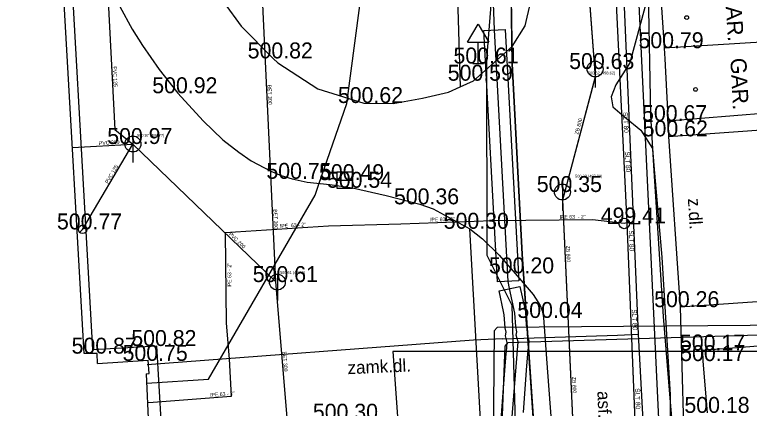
# Model space of a CAD drawing. Extents: x -669642 to -669119, y -1131006 to -1130466.
# Drawn here: x -669597.25 to -669562.66, y -1130540 to -1130521.47 of the extents above; entities that cross this region are included whole.
import ezdxf

# ---------------------------------------------------------------- set-up
doc = ezdxf.new("R2010")
doc.units = 0
for name, color, linetype in [('G_Bod_tecka', 7, 'Continuous'), ('G_Bod_vyska', 7, 'Continuous'), ('G_Budovy-znacky', 7, 'Continuous'), ('G_Budovy_Objekty', 7, 'Continuous'), ('G_Budovy_vstupy', 7, 'Continuous'), ('G_Cesty_Schody', 7, 'Continuous'), ('G_Objekty_dopravni', 7, 'Continuous'), ('G_Plochy_zpevnene', 7, 'Continuous'), ('G_Popisy_objektu', 7, 'Continuous'), ('G_Popisy_povrchu', 7, 'Continuous'), ('G_Site-kanalizace', 7, 'Continuous'), ('G_Site-vodovod', 7, 'Continuous'), ('G_Z_CHRANICKA-TEPLOVOD_kotovane', 7, 'Continuous'), ('G_Z_CHRANICKA-TEPLOVOD_zahozene', 7, 'Continuous'), ('G_Z_ELsilove_podz_kotovane', 7, 'Continuous'), ('G_Z_ELsilove_zrusene', 7, 'Continuous'), ('G_Z_KANAL_podz_kotovane', 7, 'Continuous'), ('G_Z_PLYNY_podz_geodeticky', 7, 'Continuous'), ('G_Z_SPOJE_podz_geodeticky', 7, 'Continuous'), ('G_Z_SPOJE_podz_kotovane', 7, 'Continuous'), ('G_Z_SPOJE_podz_priblizne', 7, 'Continuous'), ('G_Z_VODA_podz_kotovane', 7, 'Continuous'), ('Vrstva 10', 7, 'Continuous'), ('Vrstva 12', 7, 'Continuous'), ('Vrstva 13', 7, 'Continuous'), ('Vrstva 17', 7, 'Continuous'), ('Vrstva 2', 7, 'Continuous'), ('Vrstva 26', 7, 'Continuous'), ('Vrstva 3', 7, 'Continuous'), ('Vrstva 4', 7, 'Continuous'), ('Vrstva 6', 7, 'Continuous'), ('Vrstva 8', 7, 'Continuous')]:
    doc.layers.add(name, color=color, linetype=linetype)

msp = doc.modelspace()

# ---------------------------------------------------------------- linework, layer by layer
at = {"layer": 'G_Bod_tecka'}
for p, q in [((-669566.67, -1130523.05), (-669566.67, -1130523.05)), ((-669585.07, -1130523.53), (-669585.07, -1130523.53)), ((-669575.43, -1130523.77), (-669575.43, -1130523.77)), ((-669569.92, -1130524.03), (-669569.92, -1130524.03)), ((-669575.65, -1130524.58), (-669575.65, -1130524.58)), ((-669589.56, -1130525.17), (-669589.56, -1130525.17)), ((-669580.81, -1130525.63), (-669580.81, -1130525.63)), ((-669566.5, -1130526.48), (-669566.5, -1130526.48)), ((-669566.46, -1130527.2), (-669566.46, -1130527.2)), ((-669591.68, -1130527.56), (-669591.68, -1130527.56)), ((-669584.19, -1130529.2), (-669584.19, -1130529.2)), ((-669581.71, -1130529.26), (-669581.71, -1130529.26)), ((-669581.34, -1130529.62), (-669581.34, -1130529.62)), ((-669571.46, -1130529.82), (-669571.46, -1130529.82)), ((-669578.17, -1130530.4), (-669578.17, -1130530.4)), ((-669575.82, -1130531.55), (-669575.82, -1130531.55)), ((-669568.55, -1130531.3), (-669568.55, -1130531.3)), ((-669594.05, -1130531.58), (-669594.05, -1130531.58)), ((-669573.69, -1130533.65), (-669573.69, -1130533.65)), ((-669584.88, -1130534.06), (-669584.88, -1130534.06)), ((-669565.92, -1130535.24), (-669565.92, -1130535.24)), ((-669572.35, -1130535.75), (-669572.35, -1130535.75)), ((-669590.55, -1130537.07), (-669590.55, -1130537.07)), ((-669593.36, -1130537.43), (-669593.36, -1130537.43)), ((-669564.86, -1130537.28), (-669564.86, -1130537.28)), ((-669590.96, -1130537.77), (-669590.96, -1130537.77)), ((-669564.85, -1130537.78), (-669564.85, -1130537.78))]:
    msp.add_line(p, q, dxfattribs=at)
at = {"layer": 'G_Budovy-znacky'}
for centre in [(-669565.609, -1130521.61), (-669565.189, -1130524.99)]:
    msp.add_circle(centre, 0.0875, dxfattribs=at)
at = {"layer": 'G_Budovy_Objekty'}
for p, q in [((-669593.97, -1130537.43), (-669595.45, -1130511.48)), ((-669566.7, -1130522.55), (-669566.67, -1130523.05)), ((-669559.3, -1130522.59), (-669566.67, -1130523.05)), ((-669566.67, -1130523.05), (-669566.64, -1130523.55)), ((-669566.5, -1130526.48), (-669566.52, -1130525.98)), ((-669559.08, -1130525.88), (-669566.5, -1130526.48)), ((-669558.29, -1130536.77), (-669564.86, -1130537.28)), ((-669593.36, -1130537.43), (-669593.97, -1130537.43)), ((-669593.35, -1130537.9), (-669593.36, -1130537.43)), ((-669564.86, -1130537.28), (-669564.85, -1130537.78)), ((-669593.35, -1130537.9), (-669590.96, -1130537.73)), ((-669590.91, -1130538.37), (-669590.96, -1130537.73)), ((-669591.06, -1130538.38), (-669590.91, -1130538.37)), ((-669591.06, -1130538.38), (-669590.87, -1130542.22))]:
    msp.add_line(p, q, dxfattribs=at)
at = {"layer": 'G_Budovy_vstupy'}
for p, q in [((-669566.83, -1130520.6), (-669566.7, -1130522.55)), ((-669566.64, -1130523.55), (-669566.52, -1130525.98)), ((-669564.85, -1130537.78), (-669564.65, -1130540.22))]:
    msp.add_line(p, q, dxfattribs=at)
at = {"layer": 'G_Cesty_Schody'}
msp.add_line((-669566.46, -1130527.2), (-669565.92, -1130535.24), dxfattribs=at)
for points in [[(-669580.624, -1130497.207), (-669582.04, -1130497.84), (-669584.89, -1130499.75), (-669586.22, -1130501.11), (-669587.61, -1130503.01), (-669589.07, -1130505.96), (-669589.94, -1130509.05), (-669590.27, -1130511.02), (-669590.32, -1130514.06), (-669590.01, -1130515.5), (-669589.69, -1130516.73), (-669588.79, -1130518.89), (-669587.39, -1130520.92), (-669586.59, -1130522.01), (-669585.07, -1130523.53)], [(-669585.07, -1130523.53), (-669584.86, -1130523.74), (-669582.97, -1130524.97), (-669580.81, -1130525.63), (-669579.43, -1130525.65), (-669578.04, -1130525.41), (-669576.82, -1130525.12), (-669576.28, -1130524.87)]]:
    msp.add_lwpolyline(points, dxfattribs=at)
at = {"layer": 'G_Objekty_dopravni'}
for p, q in [((-669575.93, -1130522.77), (-669575.43, -1130521.92)), ((-669575.43, -1130521.92), (-669574.93, -1130522.77)), ((-669575.93, -1130522.77), (-669574.93, -1130522.77)), ((-669575.43, -1130523.77), (-669575.43, -1130522.77)), ((-669575.68, -1130523.77), (-669575.18, -1130523.77))]:
    msp.add_line(p, q, dxfattribs=at)
at = {"layer": 'G_Plochy_zpevnene'}
for p, q in [((-669567.95, -1130519.22), (-669566.2, -1130555.9)), ((-669576.42, -1130519.91), (-669576.28, -1130524.87)), ((-669566.5, -1130526.48), (-669566.46, -1130527.2)), ((-669575.06, -1130545.03), (-669575.82, -1130531.55)), ((-669565.92, -1130535.24), (-669565.5, -1130550.43)), ((-669593.57, -1130537.24), (-669590.55, -1130537.07)), ((-669590.06, -1130545.8), (-669590.55, -1130537.07))]:
    msp.add_line(p, q, dxfattribs=at)
for points in [[(-669593.57, -1130537.24), (-669594.96, -1130512.48), (-669594.91, -1130512.41)], [(-669594.91, -1130512.41), (-669594.56, -1130514.88), (-669594.27, -1130516.06), (-669593.71, -1130517.82), (-669593.01, -1130519.57), (-669592.29, -1130521.09), (-669591.71, -1130522.16), (-669591.23, -1130522.93), (-669590.45, -1130524.06), (-669589.56, -1130525.17), (-669588.38, -1130526.47), (-669587.44, -1130527.36), (-669586.7, -1130527.95), (-669586.12, -1130528.35), (-669585.19, -1130528.84), (-669584.7, -1130529.04), (-669584.19, -1130529.2), (-669583.48, -1130529.35), (-669582.41, -1130529.47), (-669581.34, -1130529.62), (-669579.75, -1130529.98), (-669578.17, -1130530.4), (-669577.55, -1130530.61), (-669575.82, -1130531.55)], [(-669576.28, -1130524.87), (-669575.65, -1130524.58), (-669573.82, -1130522.97), (-669573.22, -1130522), (-669572.96, -1130520.92), (-669572.93, -1130520.47)], [(-669566.46, -1130527.2), (-669561.45, -1130526.85), (-669560.92, -1130534.9), (-669565.92, -1130535.24)], [(-669575.82, -1130531.55), (-669575.22, -1130532.02), (-669574.43, -1130532.8), (-669573.69, -1130533.65), (-669572.84, -1130534.64), (-669572.51, -1130535.16), (-669572.4, -1130535.45), (-669572.35, -1130535.75), (-669572.16, -1130538.31), (-669571.98, -1130540.79)]]:
    msp.add_lwpolyline(points, dxfattribs=at)
at = {"layer": 'G_Site-kanalizace'}
for p, q in [((-669569.92, -1130523.655), (-669569.92, -1130524.905)), ((-669591.68, -1130527.185), (-669591.68, -1130528.435)), ((-669582.085, -1130529.26), (-669581.335, -1130529.26)), ((-669571.46, -1130529.445), (-669571.46, -1130530.695)), ((-669584.88, -1130533.685), (-669584.88, -1130534.935))]:
    msp.add_line(p, q, dxfattribs=at)
msp.add_lwpolyline([(-669582.085, -1130529.634), (-669581.335, -1130529.634), (-669581.335, -1130528.884), (-669582.085, -1130528.884)], close=True, dxfattribs=at)
msp.add_lwpolyline([(-669593.909, -1130531.439), (-669594.05, -1130531.58), (-669594.192, -1130531.722)], dxfattribs=at)
for centre, radius in [((-669569.92, -1130524.03), 0.375), ((-669591.68, -1130527.56), 0.375), ((-669571.46, -1130529.82), 0.375), ((-669594.05, -1130531.581), 0.2), ((-669584.88, -1130534.06), 0.375)]:
    msp.add_circle(centre, radius, dxfattribs=at)
at = {"layer": 'G_Site-vodovod'}
for p, q in [((-669568.8, -1130531.3), (-669569.3, -1130531.3)), ((-669568.3, -1130531.3), (-669567.8, -1130531.3))]:
    msp.add_line(p, q, dxfattribs=at)
msp.add_circle((-669568.55, -1130531.3), 0.25, dxfattribs=at)
at = {"layer": 'G_Z_CHRANICKA-TEPLOVOD_kotovane'}
msp.add_lwpolyline([(-669574.509, -1130534.057), (-669575.159, -1130522.217), (-669574.161, -1130522.163), (-669573.511, -1130534.003)], close=True, dxfattribs=at)
for points in [[(-669574.37, -1130540.959), (-669574.179, -1130538.427), (-669574.104, -1130537.43), (-669574.098, -1130537.347), (-669574.056, -1130536.91), (-669574.138, -1130536.593), (-669574.116, -1130536.418), (-669574.157, -1130536.215), (-669574.197, -1130535.599), (-669574.228, -1130535.453), (-669574.439, -1130534.475), (-669573.461, -1130534.265), (-669573.251, -1130535.242), (-669573.203, -1130535.461), (-669573.163, -1130536.085), (-669573.134, -1130536.233), (-669573.104, -1130536.382), (-669573.122, -1130536.527), (-669573.044, -1130536.83), (-669573.102, -1130537.433), (-669573.161, -1130538.214), (-669573.311, -1130540.208)], [(-669530.86, -1130536.09), (-669531.69, -1130536.11), (-669538.05, -1130536.01), (-669551.6, -1130535.98), (-669556.47, -1130536.1), (-669556.55, -1130536.06), (-669560.64, -1130536.09), (-669574.53, -1130536.2), (-669574.67, -1130536.36), (-669574.72, -1130541.62), (-669574.88, -1130541.76), (-669582.24, -1130541.63), (-669583.55, -1130541.58), (-669583.7, -1130541.72), (-669584.58, -1130558.61), (-669585.58, -1130575.76), (-669585.93, -1130595.21), (-669586.1, -1130595.37), (-669614.44, -1130596.21), (-669640.046, -1130597.079)], [(-669640.046, -1130597.497), (-669614.65, -1130596.62), (-669585.75, -1130595.78), (-669585.6, -1130595.63), (-669585.16, -1130575.89), (-669584.28, -1130558.61), (-669583.35, -1130542.15), (-669583.19, -1130542.01), (-669581.88, -1130542.11), (-669574.53, -1130542.49), (-669574.36, -1130542.36), (-669574.15, -1130537.08), (-669574.02, -1130536.91), (-669560.19, -1130536.48), (-669556.56, -1130536.39), (-669556.35, -1130536.38), (-669551.53, -1130536.3), (-669538.03, -1130536.37), (-669531.82, -1130536.43), (-669530.95, -1130536.44)]]:
    msp.add_lwpolyline(points, dxfattribs=at)
at = {"layer": 'G_Z_CHRANICKA-TEPLOVOD_zahozene'}
for p, q in [((-669579.45, -1130537.33), (-669575.13, -1130597.1)), ((-669543.44, -1130537.33), (-669579.45, -1130537.33))]:
    msp.add_line(p, q, dxfattribs=at)
at = {"layer": 'G_Z_ELsilove_podz_kotovane'}
for points in [[(-669573.87, -1130540.98), (-669573.55, -1130536.87), (-669573.63, -1130536.56), (-669573.61, -1130536.4), (-669573.66, -1130536.15), (-669573.7, -1130535.53), (-669573.95, -1130534.37), (-669574.01, -1130534.03), (-669574.66, -1130522.19), (-669574.87, -1130516.39), (-669574.832, -1130516.337), (-669575.85, -1130506.8), (-669577.37, -1130503.78), (-669577.258, -1130500.753), (-669577.27, -1130500.68), (-669577.45, -1130497.207)], [(-669500.66, -1130540.32), (-669515.72, -1130539.79), (-669523.73, -1130540.47), (-669527.21, -1130540.62), (-669526.83, -1130552.4), (-669536.59, -1130554.49), (-669535.34, -1130593.45), (-669571.24, -1130592.61), (-669571.16, -1130579.46), (-669571.39, -1130578.6), (-669571.77, -1130566.09), (-669572.17, -1130554.22), (-669572.49, -1130545.57), (-669573.36, -1130532.75), (-669573.82, -1130523.78), (-669573.87, -1130520.47), (-669574.25, -1130510), (-669574.87, -1130499.19), (-669574.76, -1130498.82), (-669574.94, -1130498.48), (-669574.995, -1130497.207)], [(-669566.26, -1130540.99), (-669566.381, -1130539.532), (-669566.7, -1130535.68), (-669567.15, -1130528.575), (-669567.3, -1130526.21), (-669567.408, -1130520.382)]]:
    msp.add_lwpolyline(points, dxfattribs=at)
at = {"layer": 'G_Z_ELsilove_zrusene'}
msp.add_lwpolyline([(-669568.526, -1130497.207), (-669568.292, -1130502.266), (-669568.224, -1130506.376), (-669568.187, -1130506.552), (-669568.171, -1130506.628), (-669568.129, -1130506.826), (-669568.071, -1130507.098), (-669567.897, -1130510.439), (-669567.886, -1130510.641), (-669567.716, -1130513.908), (-669567.646, -1130517.448), (-669567.574, -1130521.135), (-669568.294, -1130523.733), (-669568.944, -1130524.774), (-669569.16, -1130525.337), (-669569.079, -1130525.812), (-669568.545, -1130526.283), (-669567.764, -1130526.914), (-669567.22, -1130527.774), (-669567.15, -1130528.575), (-669566.774, -1130532.889), (-669566.381, -1130539.373), (-669566.381, -1130539.532), (-669566.374, -1130544.828)], dxfattribs=at)
msp.add_lwpolyline([(-669568.526, -1130497.207), (-669568.292, -1130502.266), (-669568.224, -1130506.376), (-669568.187, -1130506.552), (-669568.171, -1130506.628), (-669568.129, -1130506.826), (-669568.071, -1130507.098), (-669567.897, -1130510.439), (-669567.886, -1130510.641), (-669567.716, -1130513.908), (-669567.646, -1130517.448), (-669567.574, -1130521.135), (-669568.294, -1130523.733), (-669568.944, -1130524.774), (-669569.16, -1130525.337), (-669569.079, -1130525.812), (-669568.545, -1130526.283), (-669567.764, -1130526.914), (-669567.22, -1130527.774), (-669567.15, -1130528.575), (-669566.774, -1130532.889), (-669566.381, -1130539.373), (-669566.381, -1130539.532), (-669566.374, -1130544.828)], dxfattribs=at)
at = {"layer": 'G_Z_KANAL_podz_kotovane'}
for p, q in [((-669586.55, -1130500.31), (-669584.96, -1130534.03)), ((-669569.92, -1130524.41), (-669571.27, -1130529.5)), ((-669594.05, -1130531.58), (-669591.69, -1130527.57)), ((-669584.96, -1130534.03), (-669582.19, -1130568.03))]:
    msp.add_line(p, q, dxfattribs=at)
for points in [[(-669594.069, -1130497.207), (-669593.51, -1130507.96), (-669592.91, -1130519.61), (-669592.53, -1130526.87), (-669591.69, -1130527.57)], [(-669571.961, -1130497.207), (-669569.92, -1130524.41)], [(-669594.52, -1130527.73), (-669591.69, -1130527.57), (-669584.96, -1130534.03)], [(-669571.27, -1130529.5), (-669571.46, -1130530.2), (-669568.6, -1130592.41), (-669568.59, -1130592.79)]]:
    msp.add_lwpolyline(points, dxfattribs=at)
at = {"layer": 'G_Z_PLYNY_podz_geodeticky'}
for points in [[(-669563.33, -1130595.49), (-669564.63, -1130595.46), (-669564.66, -1130594.66), (-669565.32, -1130586.29), (-669566.29, -1130568.28), (-669566.46, -1130561.53), (-669566.92, -1130554.25), (-669567.88, -1130536.52), (-669569.46, -1130499.43), (-669569.636, -1130497.207)], [(-669574.27, -1130536.74), (-669575.64, -1130536.79), (-669591.01, -1130537.96)], [(-669574.27, -1130536.74), (-669568.87, -1130536.56), (-669567.88, -1130536.52)]]:
    msp.add_lwpolyline(points, dxfattribs=at)
at = {"layer": 'G_Z_SPOJE_podz_geodeticky'}
for points in [[(-669591.03, -1130538.82), (-669588.12, -1130538.63), (-669583.1, -1130529.97), (-669582.93, -1130529.45), (-669581.61, -1130525.66), (-669579.12, -1130506.82), (-669576.57, -1130497.207)], [(-669572.78, -1130558.81), (-669573.53, -1130545.6), (-669573.82, -1130535.17), (-669575, -1130532.81), (-669575.02, -1130523.56), (-669574.43, -1130516.29), (-669575.14, -1130502.97), (-669575.8, -1130499.51), (-669577.08, -1130497.86), (-669577.354, -1130497.207)]]:
    msp.add_lwpolyline(points, dxfattribs=at)
at = {"layer": 'G_Z_SPOJE_podz_kotovane'}
msp.add_lwpolyline([(-669572.78, -1130558.81), (-669573.53, -1130545.6), (-669573.82, -1130535.17), (-669575, -1130532.81), (-669575.02, -1130523.56), (-669574.43, -1130516.29), (-669575.14, -1130502.97), (-669575.8, -1130499.51), (-669577.08, -1130497.86), (-669577.354, -1130497.207)], dxfattribs=at)
at = {"layer": 'G_Z_SPOJE_podz_priblizne'}
for points in [[(-669591.03, -1130538.82), (-669588.12, -1130538.63), (-669583.1, -1130529.97), (-669582.93, -1130529.45), (-669581.61, -1130525.66), (-669579.12, -1130506.82), (-669576.57, -1130497.207)], [(-669572.78, -1130558.81), (-669573.53, -1130545.6), (-669573.82, -1130535.17), (-669575, -1130532.81), (-669575.02, -1130523.56), (-669574.43, -1130516.29), (-669575.14, -1130502.97), (-669575.8, -1130499.51), (-669577.08, -1130497.86), (-669577.354, -1130497.207)]]:
    msp.add_lwpolyline(points, dxfattribs=at)
at = {"layer": 'G_Z_VODA_podz_kotovane'}
for points in [[(-669570.194, -1130497.207), (-669569.97, -1130499.65), (-669568.42, -1130531.27), (-669567.61, -1130551.43), (-669567.23, -1130561.51), (-669566.63, -1130573.05), (-669566.1, -1130584.84), (-669565.81, -1130592.55), (-669565.78, -1130595.96), (-669565.77, -1130596.18), (-669568.22, -1130611.45)], [(-669568.42, -1130531.27), (-669568.55, -1130531.3), (-669570.05, -1130531.13), (-669574.75, -1130531.18), (-669579.07, -1130531.33), (-669582.47, -1130531.43), (-669587.34, -1130531.74), (-669587.29, -1130536), (-669587.15, -1130537.67), (-669587.05, -1130539.45), (-669590.73, -1130539.73), (-669590.99, -1130539.75)]]:
    msp.add_lwpolyline(points, dxfattribs=at)
at = {"layer": 'Vrstva 10'}
msp.add_line((-669569.92, -1130524.405), (-669571.274, -1130529.495), dxfattribs=at)
for points in [[(-669571.963, -1130497.207), (-669569.92, -1130524.405)], [(-669571.274, -1130529.495), (-669571.46, -1130530.195), (-669568.603, -1130592.41), (-669568.585, -1130592.792)]]:
    msp.add_lwpolyline(points, dxfattribs=at)
at = {"layer": 'Vrstva 12'}
msp.add_line((-669594.05, -1130531.58), (-669591.69, -1130527.57), dxfattribs=at)
for points in [[(-669594.068, -1130497.207), (-669593.51, -1130507.96), (-669592.906, -1130519.605), (-669592.529, -1130526.874), (-669591.69, -1130527.57)], [(-669594.523, -1130527.732), (-669591.69, -1130527.57), (-669584.96, -1130534.03)]]:
    msp.add_lwpolyline(points, dxfattribs=at)
at = {"layer": 'Vrstva 13'}
for p, q in [((-669586.55, -1130500.31), (-669584.96, -1130534.03)), ((-669584.96, -1130534.03), (-669582.19, -1130568.03))]:
    msp.add_line(p, q, dxfattribs=at)
at = {"layer": 'Vrstva 17'}
for p, q in [((-669573.87, -1130520.47), (-669573.82, -1130523.78)), ((-669573.82, -1130523.78), (-669573.36, -1130532.75)), ((-669573.36, -1130532.75), (-669572.49, -1130545.57))]:
    msp.add_line(p, q, dxfattribs=at)
at = {"layer": 'Vrstva 26'}
for points in [[(-669570.198, -1130497.207), (-669569.973, -1130499.653), (-669568.42, -1130531.27), (-669567.607, -1130551.429), (-669567.232, -1130561.509), (-669566.629, -1130573.049), (-669566.097, -1130584.842), (-669565.807, -1130592.554), (-669565.779, -1130595.963), (-669565.773, -1130596.179), (-669568.22, -1130611.45)], [(-669568.42, -1130531.27), (-669568.55, -1130531.3), (-669570.05, -1130531.13), (-669574.75, -1130531.18), (-669579.07, -1130531.33), (-669582.47, -1130531.43), (-669587.34, -1130531.74), (-669587.29, -1130536), (-669587.15, -1130537.67), (-669587.05, -1130539.45), (-669590.73, -1130539.73), (-669590.992, -1130539.75)]]:
    msp.add_lwpolyline(points, dxfattribs=at)
at = {"layer": 'Vrstva 6'}
msp.add_line((-669568.55, -1130531.3), (-669568.55, -1130531.3), dxfattribs=at)
at = {"layer": 'Vrstva 8'}
for p, q in [((-669569.92, -1130524.405), (-669569.92, -1130524.405)), ((-669591.69, -1130527.57), (-669591.69, -1130527.57)), ((-669571.274, -1130529.495), (-669571.274, -1130529.495)), ((-669584.96, -1130534.03), (-669584.96, -1130534.03))]:
    msp.add_line(p, q, dxfattribs=at)

# ---------------------------------------------------------------- texts
at = {"layer": 'G_Bod_vyska'}
for s, p in [('500.79', (-669567.879, -1130523.05)), ('500.82', (-669586.277, -1130523.53)), ('500.61', (-669576.589, -1130523.77)), ('500.63', (-669571.141, -1130524.03)), ('500.59', (-669576.859, -1130524.58)), ('500.92', (-669590.769, -1130525.17)), ('500.62', (-669582.031, -1130525.63)), ('500.67', (-669567.711, -1130526.48)), ('500.62', (-669567.681, -1130527.2)), ('500.97', (-669592.889, -1130527.56)), ('500.75', (-669585.397, -1130529.2)), ('500.49', (-669582.919, -1130529.26)), ('500.54', (-669582.547, -1130529.62)), ('500.35', (-669572.667, -1130529.82)), ('500.36', (-669579.391, -1130530.4)), ('500.77', (-669595.257, -1130531.58)), ('500.30', (-669577.049, -1130531.55)), ('499.41', (-669569.656, -1130531.3)), ('500.20', (-669574.919, -1130533.65)), ('500.61', (-669586.039, -1130534.06)), ('500.26', (-669567.141, -1130535.24)), ('500.04', (-669573.579, -1130535.75)), ('500.82', (-669591.757, -1130537.07)), ('500.87', (-669594.567, -1130537.43)), ('500.17', (-669565.926, -1130537.28)), ('500.75', (-669592.167, -1130537.77)), ('500.17', (-669565.916, -1130537.78)), ('500.18', (-669565.716, -1130540.22)), ('500.30', (-669583.209, -1130540.54))]:
    msp.add_text(s, height=0.75, dxfattribs=at).set_placement(p)
at = {"layer": 'G_Popisy_objektu'}
for rotation, p in [(273.7482, (-669563.823, -1130520.316)), (272.9041, (-669563.554, -1130523.525))]:
    msp.add_text('GAR.', height=0.75, rotation=rotation, dxfattribs=at).set_placement(p)
at = {"layer": 'G_Popisy_povrchu'}
for s, rotation, p in [('z.dl.', 273.8425, (-669565.557, -1130530.131)), ('zamk.dl.', 2.5429, (-669581.565, -1130538.399)), ('asf.', 272.6384, (-669569.818, -1130539.199))]:
    msp.add_text(s, height=0.6, rotation=rotation, dxfattribs=at).set_placement(p)
at = {"layer": 'Vrstva 2'}
for s, p in [('500.62 (498.62)', (-669570.259, -1130524.283)), ('500.97 (498.77)', (-669591.484, -1130527.217)), ('500.32 (497.89)', (-669570.864, -1130529.142)), ('500.61 (497.9)', (-669584.755, -1130533.677))]:
    msp.add_text(s, height=0.13163, dxfattribs=at).set_placement(p)
at = {"layer": 'Vrstva 3'}
for s, rotation, p in [('PVC 125', 272.9949, (-669592.629, -1130523.91)), ('BET 300', 272.7344, (-669585.343, -1130524.77)), ('ZB 800', 75.1522, (-669570.717, -1130527.125)), ('PVC 200', 3.2627, (-669593.277, -1130527.608)), ('PVC 125', 59.5551, (-669592.854, -1130529.444)), ('BET 300', 272.6662, (-669585.067, -1130530.638)), ('PVC 200', 316.178, (-669587.18, -1130531.825)), ('ZB 800', 272.5989, (-669571.29, -1130532.35)), ('BET 300', 274.646, (-669584.637, -1130537.337)), ('ZB 800', 272.5989, (-669571.007, -1130538.521))]:
    msp.add_text(s, height=0.1755, rotation=rotation, dxfattribs=at).set_placement(p)
at = {"layer": 'Vrstva 4'}
for s, height, rotation, p in [('ŠLT 80', 0.2194, 272.8556, (-669568.605, -1130526.062)), ('ŠLT 80', 0.2194, 272.8556, (-669568.514, -1130527.919)), ('lPE 63 - 2"', 0.17551, 1.8688, (-669577.68, -1130531.213)), ('lPE 63  - 2"', 0.17551, 0.5807, (-669571.583, -1130531.084)), ('lPE  63 - 2"', 0.17551, 3.6385, (-669584.743, -1130531.512)), ('ŠLT 80', 0.2194, 272.277, (-669568.335, -1130531.635)), ('lPE 63 - 2"', 0.17551, 90.6454, (-669587.043, -1130534.311)), ('ŠLT 80', 0.2194, 272.2757, (-669568.189, -1130535.35)), ('ŠLT 80', 0.2194, 272.2764, (-669568.043, -1130539.066)), ('lPE 63 - 2"', 0.17551, 4.3348, (-669588.031, -1130539.463))]:
    msp.add_text(s, height=height, rotation=rotation, dxfattribs=at).set_placement(p)

doc.saveas('drawing.dxf')
